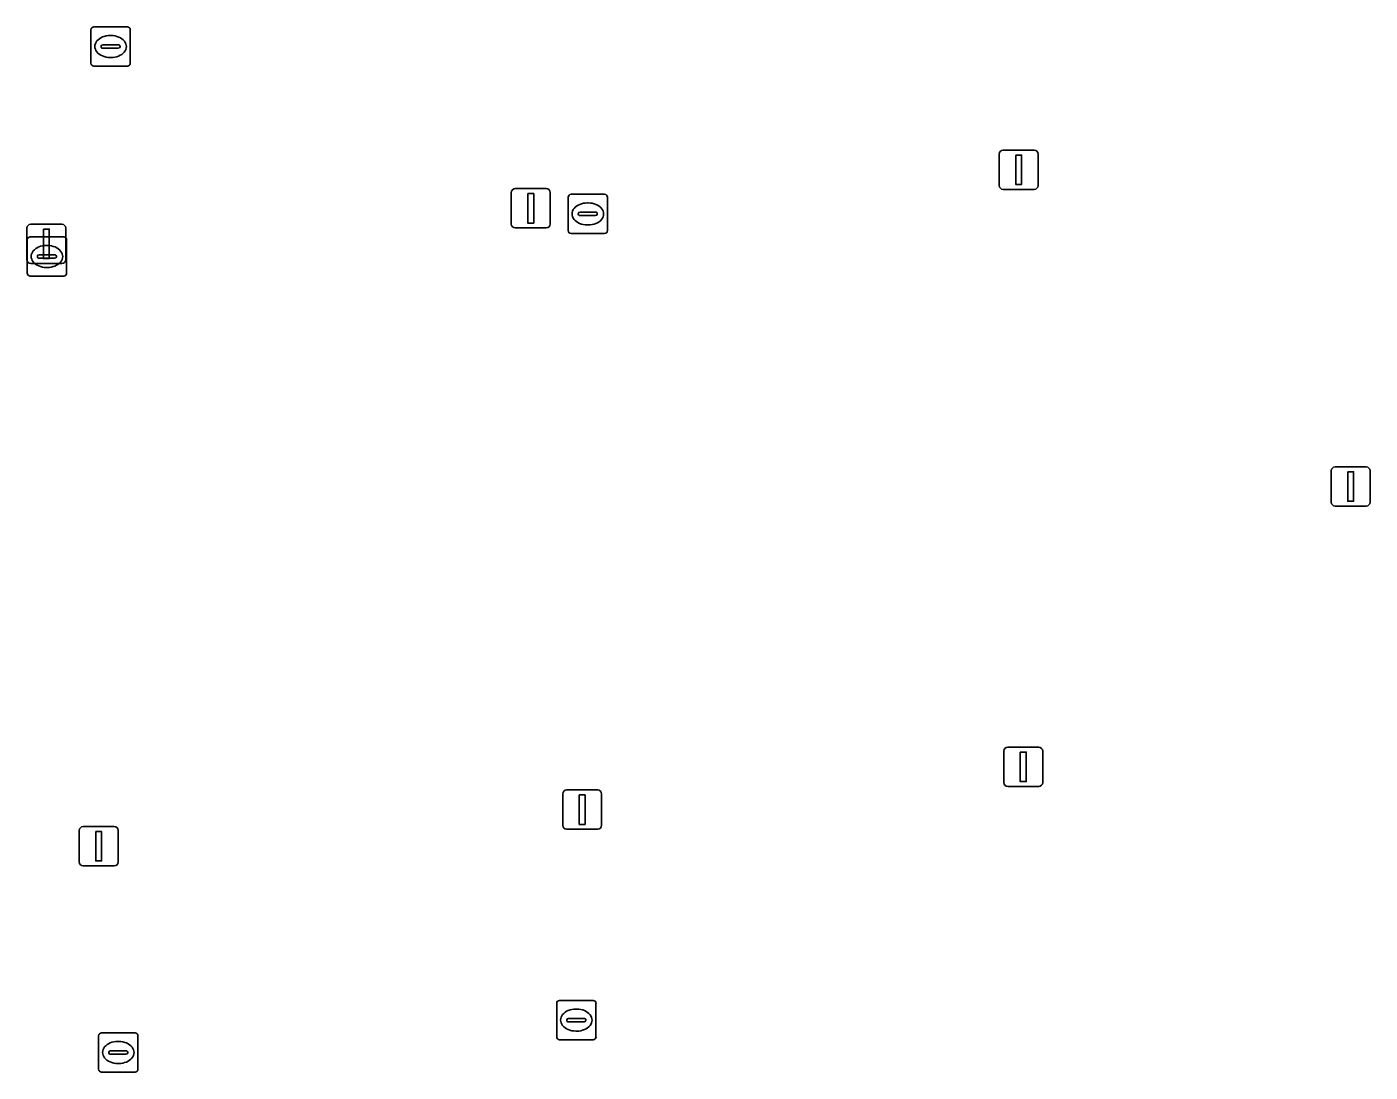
# Model space of a CAD drawing. Extents: x 157793 to 159380, y 380877 to 382313.
# Drawn here: x 158180.56 to 158214.76, y 381023.55 to 381050.15 of the extents above; entities that cross this region are included whole.
import ezdxf

# ---------------------------------------------------------------- set-up
doc = ezdxf.new("R2010")
doc.units = 0
doc.layers.add('IMGEO_Kolk', color=7, linetype='Continuous')
doc.layers.add('IMGEO_Lichtmast', color=7, linetype='Continuous')

msp = doc.modelspace()

# ---------------------------------------------------------------- linework, layer by layer
at = {"layer": 'IMGEO_Kolk'}
for p, q in [((158182.192, 381049.228), (158182.192, 381050.08)), ((158182.267, 381050.154), (158183.119, 381050.154)), ((158182.68, 381049.934), (158182.705, 381049.934)), ((158183.193, 381050.08), (158183.193, 381049.228)), ((158182.451, 381049.648), (158182.451, 381049.66)), ((158182.889, 381049.611), (158182.491, 381049.611)), ((158182.494, 381049.697), (158182.892, 381049.697)), ((158182.935, 381049.66), (158182.935, 381049.648)), ((158182.703, 381049.374), (158182.678, 381049.374)), ((158183.119, 381049.154), (158182.267, 381049.154)), ((158194.34, 381044.967), (158194.34, 381045.819)), ((158194.415, 381045.893), (158195.267, 381045.893)), ((158195.341, 381045.819), (158195.341, 381044.967)), ((158194.642, 381045.436), (158195.04, 381045.436)), ((158194.828, 381045.673), (158194.853, 381045.673)), ((158194.599, 381045.387), (158194.599, 381045.399)), ((158195.037, 381045.35), (158194.639, 381045.35)), ((158194.851, 381045.113), (158194.826, 381045.113)), ((158195.083, 381045.399), (158195.083, 381045.387)), ((158180.646, 381044.81), (158181.498, 381044.81)), ((158195.267, 381044.893), (158194.415, 381044.893)), ((158180.571, 381043.884), (158180.571, 381044.736)), ((158181.059, 381044.59), (158181.084, 381044.59)), ((158181.572, 381044.736), (158181.572, 381043.884)), ((158180.83, 381044.304), (158180.83, 381044.316)), ((158181.268, 381044.267), (158180.87, 381044.267)), ((158180.873, 381044.353), (158181.271, 381044.353)), ((158181.314, 381044.316), (158181.314, 381044.304)), ((158181.498, 381043.81), (158180.646, 381043.81)), ((158181.082, 381044.03), (158181.057, 381044.03)), ((158194.048, 381024.445), (158194.048, 381025.297)), ((158194.123, 381025.371), (158194.975, 381025.371)), ((158195.049, 381025.297), (158195.049, 381024.445)), ((158194.35, 381024.914), (158194.748, 381024.914)), ((158194.536, 381025.151), (158194.561, 381025.151)), ((158194.307, 381024.865), (158194.307, 381024.877)), ((158194.745, 381024.828), (158194.347, 381024.828)), ((158194.559, 381024.591), (158194.534, 381024.591)), ((158194.791, 381024.877), (158194.791, 381024.865)), ((158182.388, 381023.621), (158182.388, 381024.473)), ((158182.463, 381024.547), (158183.315, 381024.547)), ((158182.876, 381024.327), (158182.901, 381024.327)), ((158183.389, 381024.473), (158183.389, 381023.621)), ((158194.975, 381024.371), (158194.123, 381024.371)), ((158182.647, 381024.041), (158182.647, 381024.053)), ((158183.085, 381024.004), (158182.687, 381024.004)), ((158182.69, 381024.09), (158183.088, 381024.09)), ((158183.131, 381024.053), (158183.131, 381024.041)), ((158183.315, 381023.547), (158182.463, 381023.547)), ((158182.899, 381023.767), (158182.874, 381023.767))]:
    msp.add_line(p, q, dxfattribs=at)
for points in [[(158182.192, 381049.228), (158182.192, 381050.08)], [(158182.267, 381050.154), (158183.119, 381050.154)], [(158183.193, 381050.08), (158183.193, 381049.228)], [(158183.119, 381049.154), (158182.267, 381049.154)], [(158194.34, 381044.967), (158194.34, 381045.819)], [(158194.415, 381045.893), (158195.267, 381045.893)], [(158195.341, 381045.819), (158195.341, 381044.967)], [(158180.646, 381044.81), (158181.498, 381044.81)], [(158195.267, 381044.893), (158194.415, 381044.893)], [(158180.571, 381043.884), (158180.571, 381044.736)], [(158181.572, 381044.736), (158181.572, 381043.884)], [(158181.498, 381043.81), (158180.646, 381043.81)], [(158194.048, 381024.445), (158194.048, 381025.297)], [(158194.123, 381025.371), (158194.975, 381025.371)], [(158195.049, 381025.297), (158195.049, 381024.445)], [(158182.388, 381023.621), (158182.388, 381024.473)], [(158182.463, 381024.547), (158183.315, 381024.547)], [(158183.389, 381024.473), (158183.389, 381023.621)], [(158194.975, 381024.371), (158194.123, 381024.371)], [(158183.315, 381023.547), (158182.463, 381023.547)]]:
    msp.add_lwpolyline(points, dxfattribs=at)
for centre, radius, start, end in [((158182.269, 381050.078), 0.0765, 91.552, 178.448), ((158182.269, 381050.078), 0.0765, 91.552, 178.448), ((158183.117, 381050.078), 0.0765, 1.552, 88.448), ((158183.117, 381050.078), 0.0765, 1.552, 88.448), ((158182.491, 381049.657), 0.0403, 85.8775, 175.7526), ((158182.488, 381049.647), 0.0366, 178.938, 274.7102), ((158182.892, 381049.654), 0.043, 264.8664, 352.4533), ((158182.896, 381049.659), 0.0386, 1.7309, 96.639), ((158182.269, 381049.23), 0.0765, 181.552, 268.448), ((158182.269, 381049.23), 0.0765, 181.552, 268.448), ((158183.117, 381049.23), 0.0765, 271.552, 358.448), ((158183.117, 381049.23), 0.0765, 271.552, 358.448), ((158194.417, 381045.817), 0.0765, 91.552, 178.448), ((158194.417, 381045.817), 0.0765, 91.552, 178.448), ((158195.265, 381045.817), 0.0765, 1.552, 88.448), ((158195.265, 381045.817), 0.0765, 1.552, 88.448), ((158194.639, 381045.396), 0.0403, 85.8775, 175.7526), ((158195.044, 381045.398), 0.0386, 1.7309, 96.639), ((158194.636, 381045.386), 0.0366, 178.938, 274.7102), ((158195.04, 381045.393), 0.043, 264.8664, 352.4533), ((158180.648, 381044.734), 0.0765, 91.552, 178.448), ((158180.648, 381044.734), 0.0765, 91.552, 178.448), ((158181.496, 381044.734), 0.0765, 1.552, 88.448), ((158181.496, 381044.734), 0.0765, 1.552, 88.448), ((158194.417, 381044.969), 0.0765, 181.552, 268.448), ((158194.417, 381044.969), 0.0765, 181.552, 268.448), ((158195.265, 381044.969), 0.0765, 271.552, 358.448), ((158195.265, 381044.969), 0.0765, 271.552, 358.448), ((158180.87, 381044.313), 0.0403, 85.8775, 175.7526), ((158180.867, 381044.303), 0.0366, 178.938, 274.7102), ((158181.271, 381044.31), 0.043, 264.8664, 352.4533), ((158181.275, 381044.315), 0.0386, 1.7309, 96.639), ((158180.648, 381043.886), 0.0765, 181.552, 268.448), ((158180.648, 381043.886), 0.0765, 181.552, 268.448), ((158181.496, 381043.886), 0.0765, 271.552, 358.448), ((158181.496, 381043.886), 0.0765, 271.552, 358.448), ((158194.125, 381025.295), 0.0765, 91.552, 178.448), ((158194.125, 381025.295), 0.0765, 91.552, 178.448), ((158194.973, 381025.295), 0.0765, 1.552, 88.448), ((158194.973, 381025.295), 0.0765, 1.552, 88.448), ((158194.347, 381024.874), 0.0403, 85.8775, 175.7526), ((158194.752, 381024.876), 0.0386, 1.7309, 96.639), ((158194.344, 381024.864), 0.0366, 178.938, 274.7102), ((158194.748, 381024.871), 0.043, 264.8664, 352.4533), ((158182.465, 381024.471), 0.0765, 91.552, 178.448), ((158182.465, 381024.471), 0.0765, 91.552, 178.448), ((158183.313, 381024.471), 0.0765, 1.552, 88.448), ((158183.313, 381024.471), 0.0765, 1.552, 88.448), ((158194.125, 381024.447), 0.0765, 181.552, 268.448), ((158194.125, 381024.447), 0.0765, 181.552, 268.448), ((158194.973, 381024.447), 0.0765, 271.552, 358.448), ((158194.973, 381024.447), 0.0765, 271.552, 358.448), ((158182.687, 381024.05), 0.0403, 85.8775, 175.7526), ((158182.684, 381024.04), 0.0366, 178.938, 274.7102), ((158183.088, 381024.047), 0.043, 264.8664, 352.4533), ((158183.092, 381024.052), 0.0386, 1.7309, 96.639), ((158182.465, 381023.623), 0.0765, 181.552, 268.448), ((158182.465, 381023.623), 0.0765, 181.552, 268.448), ((158183.313, 381023.623), 0.0765, 271.552, 358.448), ((158183.313, 381023.623), 0.0765, 271.552, 358.448)]:
    msp.add_arc(centre, radius, start, end, dxfattribs=at)
for centre, major_axis, ratio, start_param, end_param in [((158182.679, 381049.654), (-0.387, 0.002), 0.722429, 4.712389, 7.853982), ((158182.704, 381049.654), (-0.39, 0.002), 0.717154, 1.570796, 4.712389), ((158194.827, 381045.393), (-0.387, 0.002), 0.722429, 4.712389, 7.853982), ((158194.852, 381045.393), (-0.39, 0.002), 0.717154, 1.570796, 4.712389), ((158181.058, 381044.31), (-0.387, 0.002), 0.722429, 4.712389, 7.853982), ((158181.083, 381044.31), (-0.39, 0.002), 0.717154, 1.570796, 4.712389), ((158194.535, 381024.871), (-0.387, 0.002), 0.722429, 4.712389, 7.853982), ((158194.56, 381024.871), (-0.39, 0.002), 0.717154, 1.570796, 4.712389), ((158182.875, 381024.047), (-0.387, 0.002), 0.722429, 4.712389, 7.853982), ((158182.9, 381024.047), (-0.39, 0.002), 0.717154, 1.570796, 4.712389)]:
    msp.add_ellipse(centre, major_axis=major_axis, ratio=ratio, start_param=start_param, end_param=end_param, dxfattribs=at)
at = {"layer": 'IMGEO_Lichtmast'}
for p, q in [((158205.314, 381046.117), (158205.314, 381046.917)), ((158205.314, 381046.917), (158205.314, 381046.117)), ((158205.414, 381047.017), (158206.204, 381047.017)), ((158206.204, 381047.017), (158205.414, 381047.017)), ((158206.304, 381046.917), (158206.304, 381046.117)), ((158206.304, 381046.117), (158206.304, 381046.917)), ((158192.893, 381045.136), (158192.893, 381045.936)), ((158192.893, 381045.936), (158192.893, 381045.136)), ((158192.993, 381046.036), (158193.783, 381046.036)), ((158193.783, 381046.036), (158192.993, 381046.036)), ((158193.883, 381045.936), (158193.883, 381045.136)), ((158193.883, 381045.136), (158193.883, 381045.936)), ((158206.204, 381046.017), (158205.414, 381046.017)), ((158205.414, 381046.017), (158206.204, 381046.017)), ((158180.661, 381045.13), (158181.451, 381045.13)), ((158181.451, 381045.13), (158180.661, 381045.13)), ((158180.561, 381044.23), (158180.561, 381045.03)), ((158180.561, 381045.03), (158180.561, 381044.23)), ((158181.551, 381045.03), (158181.551, 381044.23)), ((158181.551, 381044.23), (158181.551, 381045.03)), ((158193.783, 381045.036), (158192.993, 381045.036)), ((158192.993, 381045.036), (158193.783, 381045.036)), ((158181.451, 381044.13), (158180.661, 381044.13)), ((158180.661, 381044.13), (158181.451, 381044.13)), ((158213.866, 381038.954), (158214.656, 381038.954)), ((158214.656, 381038.954), (158213.866, 381038.954)), ((158213.766, 381038.054), (158213.766, 381038.854)), ((158213.766, 381038.854), (158213.766, 381038.054)), ((158214.756, 381038.854), (158214.756, 381038.054)), ((158214.756, 381038.054), (158214.756, 381038.854)), ((158214.656, 381037.954), (158213.866, 381037.954)), ((158213.866, 381037.954), (158214.656, 381037.954)), ((158205.53, 381031.818), (158206.32, 381031.818)), ((158206.32, 381031.818), (158205.53, 381031.818)), ((158205.43, 381030.918), (158205.43, 381031.718)), ((158205.43, 381031.718), (158205.43, 381030.918)), ((158206.42, 381031.718), (158206.42, 381030.918)), ((158206.42, 381030.918), (158206.42, 381031.718)), ((158194.302, 381030.729), (158195.092, 381030.729)), ((158195.092, 381030.729), (158194.302, 381030.729)), ((158206.32, 381030.818), (158205.53, 381030.818)), ((158205.53, 381030.818), (158206.32, 381030.818)), ((158194.202, 381029.829), (158194.202, 381030.629)), ((158194.202, 381030.629), (158194.202, 381029.829)), ((158195.192, 381030.629), (158195.192, 381029.829)), ((158195.192, 381029.829), (158195.192, 381030.629)), ((158181.895, 381028.897), (158181.895, 381029.697)), ((158181.895, 381029.697), (158181.895, 381028.897)), ((158181.995, 381029.797), (158182.785, 381029.797)), ((158182.785, 381029.797), (158181.995, 381029.797)), ((158182.885, 381029.697), (158182.885, 381028.897)), ((158182.885, 381028.897), (158182.885, 381029.697)), ((158195.092, 381029.729), (158194.302, 381029.729)), ((158194.302, 381029.729), (158195.092, 381029.729)), ((158182.785, 381028.797), (158181.995, 381028.797)), ((158181.995, 381028.797), (158182.785, 381028.797))]:
    msp.add_line(p, q, dxfattribs=at)
for points in [[(158205.734, 381046.892), (158205.884, 381046.892), (158205.884, 381046.142), (158205.734, 381046.142), (158205.734, 381046.892)], [(158193.313, 381045.911), (158193.463, 381045.911), (158193.463, 381045.161), (158193.313, 381045.161), (158193.313, 381045.911)], [(158180.981, 381045.005), (158181.131, 381045.005), (158181.131, 381044.255), (158180.981, 381044.255), (158180.981, 381045.005)], [(158214.186, 381038.829), (158214.336, 381038.829), (158214.336, 381038.079), (158214.186, 381038.079), (158214.186, 381038.829)], [(158205.85, 381031.693), (158206, 381031.693), (158206, 381030.943), (158205.85, 381030.943), (158205.85, 381031.693)], [(158194.622, 381030.604), (158194.772, 381030.604), (158194.772, 381029.854), (158194.622, 381029.854), (158194.622, 381030.604)], [(158182.315, 381029.672), (158182.465, 381029.672), (158182.465, 381028.922), (158182.315, 381028.922), (158182.315, 381029.672)]]:
    msp.add_lwpolyline(points, dxfattribs=at)
for centre, start, end in [((158205.414, 381046.917), 90, 180), ((158205.414, 381046.917), 90, 180), ((158206.204, 381046.917), 0, 90), ((158206.204, 381046.917), 360, 90), ((158205.414, 381046.117), 180, 270), ((158205.414, 381046.117), 180, 270), ((158206.204, 381046.117), 270, 0), ((158206.204, 381046.117), 270, 0), ((158192.993, 381045.936), 90, 180), ((158192.993, 381045.936), 90, 180), ((158193.783, 381045.936), 0, 90), ((158193.783, 381045.936), 360, 90), ((158180.661, 381045.03), 90, 180), ((158180.661, 381045.03), 90, 180), ((158181.451, 381045.03), 0, 90), ((158181.451, 381045.03), 360, 90), ((158192.993, 381045.136), 180, 270), ((158192.993, 381045.136), 180, 270), ((158193.783, 381045.136), 270, 0), ((158193.783, 381045.136), 270, 0), ((158180.661, 381044.23), 180, 270), ((158180.661, 381044.23), 180, 270), ((158181.451, 381044.23), 270, 0), ((158181.451, 381044.23), 270, 0), ((158213.866, 381038.854), 90, 180), ((158213.866, 381038.854), 90, 180), ((158214.656, 381038.854), 0, 90), ((158214.656, 381038.854), 360, 90), ((158213.866, 381038.054), 180, 270), ((158213.866, 381038.054), 180, 270), ((158214.656, 381038.054), 270, 0), ((158214.656, 381038.054), 270, 0), ((158205.53, 381031.718), 90, 180), ((158205.53, 381031.718), 90, 180), ((158206.32, 381031.718), 0, 90), ((158206.32, 381031.718), 360, 90), ((158194.302, 381030.629), 90, 180), ((158194.302, 381030.629), 90, 180), ((158195.092, 381030.629), 0, 90), ((158195.092, 381030.629), 360, 90), ((158205.53, 381030.918), 180, 270), ((158205.53, 381030.918), 180, 270), ((158206.32, 381030.918), 270, 0), ((158206.32, 381030.918), 270, 0), ((158181.995, 381029.697), 90, 180), ((158181.995, 381029.697), 90, 180), ((158182.785, 381029.697), 0, 90), ((158182.785, 381029.697), 360, 90), ((158194.302, 381029.829), 180, 270), ((158194.302, 381029.829), 180, 270), ((158195.092, 381029.829), 270, 0), ((158195.092, 381029.829), 270, 0), ((158181.995, 381028.897), 180, 270), ((158181.995, 381028.897), 180, 270), ((158182.785, 381028.897), 270, 0), ((158182.785, 381028.897), 270, 0)]:
    msp.add_arc(centre, 0.1, start, end, dxfattribs=at)

doc.saveas('drawing.dxf')
